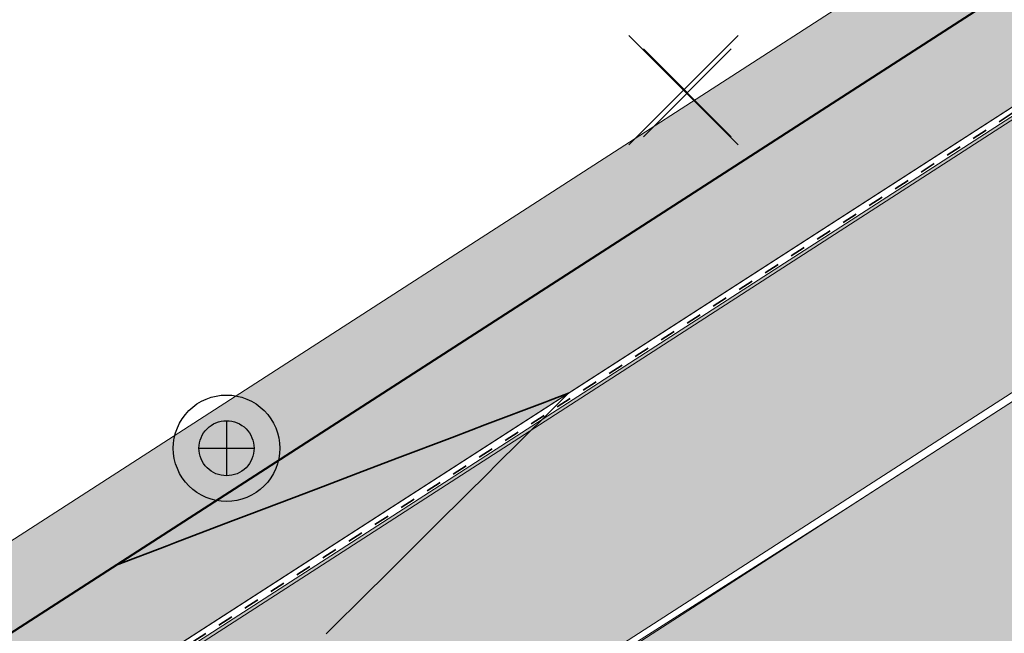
# Model space of a CAD drawing. Header units: metres. Extents: x 538891 to 1080079, y 6588829 to 13178720.
# Tile 599 of 656: x 540105 to 540118, y 6589286 to 6589294. Entities that reach past the tile are written whole.
import ezdxf

# ---------------------------------------------------------------- set-up
doc = ezdxf.new("R2010")
doc.units = ezdxf.units.M
doc.header["$LTSCALE"] = 0.4
doc.linetypes.add('#9_VIA31', pattern=[1, 0.5, -0.5])
doc.layers.add('KOLDE PST', color=7, linetype='Continuous')

# ---------------------------------------------------------------- blocks, each defined once
blk = doc.blocks.new('#9_019061_PP_TL (2D)')
at = {"linetype": 'Continuous', "lineweight": 0, "true_color": 0xadadad}
h = blk.add_hatch(color=253, dxfattribs=at)
edge = h.paths.add_edge_path()
edge.add_line((539477.7626632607, 6589431.943014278), (539486.2567841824, 6589429.807888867))
edge.add_line((539486.2567841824, 6589429.807888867), (539486.1105153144, 6589429.225990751))
edge.add_line((539486.1105153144, 6589429.225990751), (539487.5652606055, 6589428.86031858))
edge.add_line((539487.5652606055, 6589428.86031858), (539487.7115294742, 6589429.442216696))
edge.add_line((539487.7115294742, 6589429.442216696), (539555.6592118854, 6589412.362541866))
edge.add_line((539555.6592118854, 6589412.362541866), (539562.7557662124, 6589410.648743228))
edge.add_line((539562.7557662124, 6589410.648743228), (539566.8068955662, 6589409.679105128))
edge.add_line((539566.8068955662, 6589409.679105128), (539620.1116983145, 6589396.202067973))
edge.add_arc((539619.5969534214, 6589394.166131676), 2.099999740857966, -13.653471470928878, 75.8112727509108, ccw=False)
edge.add_line((539621.6376095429, 6589393.670428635), (539620.7163126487, 6589389.877732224))
edge.add_line((539620.7163126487, 6589389.877732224), (539624.408929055, 6589388.980746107))
edge.add_line((539624.408929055, 6589388.980746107), (539625.312583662, 6589392.700814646))
edge.add_arc((539627.353239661, 6589392.205112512), 2.099999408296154, 75.81124942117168, 166.3465518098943, ccw=False)
edge.add_line((539627.8679853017, 6589394.241048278), (539632.6017820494, 6589393.044203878))
edge.add_line((539632.6017820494, 6589393.044203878), (539643.071860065, 6589390.610996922))
edge.add_line((539643.071860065, 6589390.610996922), (539786.0372070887, 6589354.482079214))
edge.add_line((539786.0372070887, 6589354.482079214), (539792.3012314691, 6589352.918019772))
edge.add_line((539792.3012314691, 6589352.918019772), (539845.3438683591, 6589339.670194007))
edge.add_line((539845.3438683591, 6589339.670194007), (539851.4124813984, 6589338.145976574))
edge.add_line((539851.4124813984, 6589338.145976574), (539860.7490034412, 6589335.851362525))
edge.add_line((539860.7490034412, 6589335.851362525), (539968.6993229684, 6589309.320678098))
edge.add_line((539968.6993229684, 6589309.320678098), (539969.2265677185, 6589309.197134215))
edge.add_line((539969.2265677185, 6589309.197134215), (539974.9736439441, 6589307.850480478))
edge.add_line((539974.9736439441, 6589307.850480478), (539975.8875834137, 6589307.636268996))
edge.add_line((539975.8875834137, 6589307.636268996), (539978.9424721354, 6589306.920423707))
edge.add_line((539978.9424721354, 6589306.920423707), (540047.1253681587, 6589289.910655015))
edge.add_arc((540046.6170546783, 6589287.873103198), 2.100000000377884, -13.970976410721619, 75.99219687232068, ccw=False)
edge.add_line((540048.6549327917, 6589287.366099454), (540047.8150951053, 6589283.990410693))
edge.add_line((540047.8150951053, 6589283.990410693), (540051.5026840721, 6589283.072975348))
edge.add_line((540051.5026840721, 6589283.072975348), (540052.341280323, 6589286.443674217))
edge.add_arc((540054.3791583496, 6589285.936670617), 2.099999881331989, 75.99219364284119, 166.0290268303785, ccw=False)
edge.add_line((540054.8874719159, 6589287.97422229), (540076.8168840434, 6589282.503433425))
edge.add_line((540076.8168840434, 6589282.503433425), (540083.4395259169, 6589280.809379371))
edge.add_line((540083.4395259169, 6589280.809379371), (540088.49419581, 6589279.535390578))
edge.add_arc((540094.4575246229, 6589303.195456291), 24.40000000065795, 255.8536971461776, 302.8232301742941)
edge.add_line((540107.6835194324, 6589282.690991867), (540136.9506649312, 6589301.569178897))
edge.add_arc((540138.0889677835, 6589299.804450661), 2.09999979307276, 48.26669205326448, 122.8232344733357, ccw=False)
edge.add_line((540139.4868626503, 6589301.371578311), (540137.7712634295, 6589305.668443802))
edge.add_line((540137.7712634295, 6589305.668443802), (540106.0573725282, 6589285.212032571))
edge.add_arc((540094.4575246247, 6589303.195456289), 21.39999999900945, 255.8536971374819, 302.82323016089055, ccw=False)
edge.add_line((540089.2273919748, 6589282.444415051), (540083.9478910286, 6589283.775070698))
edge.add_line((540083.9478910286, 6589283.775070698), (540077.6641051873, 6589285.384020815))
edge.add_line((540077.6641051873, 6589285.384020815), (540032.9077782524, 6589296.549500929))
edge.add_line((540032.9077782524, 6589296.549500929), (540019.7003143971, 6589299.844402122))
edge.add_line((540019.7003143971, 6589299.844402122), (539977.3208196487, 6589310.41692758))
edge.add_line((539977.3208196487, 6589310.41692758), (539969.5741785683, 6589312.194941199))
edge.add_line((539969.5741785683, 6589312.194941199), (539852.0794640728, 6589341.071328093))
edge.add_line((539852.0794640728, 6589341.071328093), (539846.1303289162, 6589342.565922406))
edge.add_line((539846.1303289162, 6589342.565922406), (539792.2343076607, 6589356.026887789))
edge.add_line((539792.2343076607, 6589356.026887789), (539786.8255053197, 6589357.3771794))
edge.add_line((539786.8255053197, 6589357.3771794), (539640.031194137, 6589394.473718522))
edge.add_line((539640.031194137, 6589394.473718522), (539632.5402822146, 6589396.193759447))
edge.add_line((539632.5402822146, 6589396.193759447), (539630.8024549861, 6589396.593526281))
edge.add_line((539630.8024549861, 6589396.593526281), (539563.5105163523, 6589413.606926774))
edge.add_line((539563.5105163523, 6589413.606926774), (539555.6179698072, 6589415.466233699))
edge.add_line((539555.6179698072, 6589415.466233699), (539478.485107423, 6589434.854742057))
edge.add_line((539478.485107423, 6589434.854742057), (539477.7626632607, 6589431.943014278))
at = {"linetype": 'Continuous', "lineweight": 0, "true_color": 0xffdf7f}
h = blk.add_hatch(color=41, dxfattribs=at)
edge = h.paths.add_edge_path()
edge.add_line((540083.9959051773, 6589283.866096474), (540089.251831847, 6589282.541382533))
edge.add_arc((540094.4575246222, 6589303.195456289), 21.29999999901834, 255.8536971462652, 302.8232301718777)
edge.add_line((540106.0031676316, 6589285.296067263), (540137.8191059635, 6589305.818302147))
edge.add_line((540137.8191059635, 6589305.818302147), (540139.8208759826, 6589300.80469733))
edge.add_line((540139.8208759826, 6589300.80469733), (540140.3260681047, 6589299.929966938))
edge.add_line((540140.3260681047, 6589299.929966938), (540143.4738570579, 6589302.477656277))
edge.add_line((540143.4738570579, 6589302.477656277), (540142.9381833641, 6589303.405164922))
edge.add_arc((540145.5360448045, 6589304.905535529), 2.999999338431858, 122.82321811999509, 210.0081807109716, ccw=False)
edge.add_line((540143.9098987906, 6589307.426576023), (540145.5981616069, 6589308.515556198))
edge.add_line((540145.5981616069, 6589308.515556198), (540145.707795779, 6589308.599105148))
edge.add_line((540145.707795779, 6589308.599105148), (540142.1975151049, 6589315.181875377))
edge.add_line((540142.1975151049, 6589315.181875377), (540142.0505820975, 6589315.10048517))
edge.add_line((540142.0505820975, 6589315.10048517), (540139.902, 6589313.927))
edge.add_line((540139.902, 6589313.927), (540138.547, 6589314.418))
edge.add_line((540138.547, 6589314.418), (540134.9162657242, 6589312.506830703))
edge.add_line((540134.9162657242, 6589312.506830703), (540135.561, 6589311.282))
edge.add_line((540135.561, 6589311.282), (540136.698940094, 6589308.623853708))
edge.add_arc((540134.8603342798, 6589307.836754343), 1.99999918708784, -57.17678947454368, 23.175562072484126, ccw=False)
edge.add_line((540135.944431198, 6589306.156060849), (540105.2985039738, 6589286.388518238))
edge.add_arc((540094.4575246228, 6589303.195456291), 20.00000000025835, 255.8536971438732, 302.82323016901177, ccw=False)
edge.add_line((540089.5695501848, 6589283.801959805), (540084.2902316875, 6589285.132569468))
edge.add_line((540084.2902316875, 6589285.132569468), (540078.0032806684, 6589286.742313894))
edge.add_line((540078.0032806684, 6589286.742313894), (540077.6886104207, 6589285.480972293))
edge.add_line((540077.6886104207, 6589285.480972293), (540083.9959051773, 6589283.866096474))
at = {"color": 26, "linetype": 'Continuous', "lineweight": 9, "true_color": 0x7f1f00, "flags": 128}
for points in [[(539478.3783714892, 6589434.840327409), (539555.608507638, 6589415.427367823), (539563.5010273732, 6589413.568067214), (539630.7930678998, 6589396.554640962), (539632.5313148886, 6589396.154777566), (539640.0218169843, 6589394.43483074), (539786.8157608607, 6589357.338384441), (539792.2246191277, 6589355.988078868), (539846.1206094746, 6589342.527121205), (539852.0698175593, 6589341.032508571), (539969.5649306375, 6589312.156023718), (539977.311503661, 6589310.378025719), (540019.6906322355, 6589299.805591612), (540032.8980960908, 6589296.510690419), (540077.6543030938, 6589285.345240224), (540083.9380421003, 6589283.736302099), (540089.2176160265, 6589282.405628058, 0.2078616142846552), (540106.079054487, 6589285.178418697), (540137.8949928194, 6589305.700653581)], [(539478.412205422, 6589434.976177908), (539555.6416252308, 6589415.563398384), (539563.5342388, 6589413.704075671), (539630.8259227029, 6589396.690739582), (539632.5627005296, 6589396.29121415), (539640.0546370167, 6589394.570937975), (539786.8498664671, 6589357.474166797), (539792.2585289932, 6589356.123910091), (539846.1546275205, 6589342.662925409), (539852.1035803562, 6589341.168376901), (539969.5972983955, 6589312.292234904), (539977.3441096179, 6589310.514182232), (540019.7245198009, 6589299.9414284), (540032.9319836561, 6589296.646527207), (540077.6886104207, 6589285.480972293), (540083.9725133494, 6589283.871992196), (540089.2518318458, 6589282.541382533, 0.2078616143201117), (540106.0031676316, 6589285.296067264), (540137.8191059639, 6589305.818302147)]]:
    blk.add_lwpolyline(points, format="xyb", dxfattribs=at)
at = {"color": 26, "linetype": '#9_VIA31', "lineweight": 35, "true_color": 0x7f1f00, "flags": 128}
blk.add_lwpolyline([(538967.1483286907, 6589597.119765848), (538965.7734895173, 6589591.531124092), (538963.4364157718, 6589580.668595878, 0.09040084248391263), (538963.1941860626, 6589573.007599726), (538965.8296753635, 6589555.415316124, 0.2761386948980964), (538973.2353764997, 6589546.397497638), (538977.321869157, 6589545.18539376), (538983.1510333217, 6589543.646879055, 0.05419097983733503), (538991.0305051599, 6589542.457839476), (538997.3019925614, 6589542.197423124, -0.05419032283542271), (539002.2450342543, 6589541.451494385), (539020.5147111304, 6589536.629505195), (539037.1212181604, 6589531.450152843, 0.09107514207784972), (539048.3728820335, 6589530.085704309), (539075.1435589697, 6589531.719990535, -0.0767516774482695), (539091.290335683, 6589530.226055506), (539160.9258938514, 6589512.781363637), (539209.5338009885, 6589500.51189191), (539288.5486192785, 6589480.452743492, 0.01912560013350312), (539291.6426194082, 6589479.792093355), (539316.1156700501, 6589475.537682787), (539397.2134255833, 6589455.141470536), (539432.3306023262, 6589446.274454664), (539471.4817875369, 6589436.614109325), (539478.3952884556, 6589434.908252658), (539555.6250664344, 6589415.495383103), (539563.5176330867, 6589413.636071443), (539630.8094953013, 6589396.622690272), (539632.5470077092, 6589396.222995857), (539640.0382270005, 6589394.502884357), (539786.8328136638, 6589357.40627562), (539792.2415740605, 6589356.055994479), (539846.1376184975, 6589342.595023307), (539852.0866989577, 6589341.100442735), (539969.5811145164, 6589312.224129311), (539977.3278066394, 6589310.446103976), (540019.7075760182, 6589299.873510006), (540032.9150398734, 6589296.578608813), (540077.6714567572, 6589285.413106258), (540083.9552777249, 6589283.804147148), (540089.2347239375, 6589282.473505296, 0.2078616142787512), (540106.0411110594, 6589285.23724298), (540137.8570493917, 6589305.759477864)], format="xyb", dxfattribs=at)
at = {"color": 251, "linetype": 'Continuous', "lineweight": 9, "true_color": 0x5b5b5b, "flags": 128}
blk.add_lwpolyline([(539978.9424721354, 6589306.920423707), (540047.1253681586, 6589289.910655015, -0.4140253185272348), (540048.6549327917, 6589287.366099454), (540047.8150951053, 6589283.990410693), (540051.5026840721, 6589283.072975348), (540052.341280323, 6589286.443674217, -0.4144018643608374), (540054.8874719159, 6589287.97422229), (540076.8168840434, 6589282.503433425), (540083.4395259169, 6589280.809379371), (540088.4941958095, 6589279.535390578, 0.2078616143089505), (540107.6835194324, 6589282.690991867), (540136.9506649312, 6589301.569178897, -0.337297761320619), (540139.4868626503, 6589301.371578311), (540137.7712634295, 6589305.668443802), (540106.057372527, 6589285.212032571, -0.2078616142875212), (540089.2273919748, 6589282.444415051), (540083.9478910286, 6589283.775070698), (540077.6641051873, 6589285.384020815), (540032.9077782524, 6589296.549500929), (540019.7003143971, 6589299.844402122)], format="xyb", dxfattribs=at)
at = {"color": 41, "linetype": 'Continuous', "lineweight": 9, "true_color": 0xffdf7f, "flags": 128}
blk.add_lwpolyline([(540083.9959051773, 6589283.866096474), (540089.251831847, 6589282.541382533, 0.2078616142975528), (540106.0031676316, 6589285.296067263), (540137.8191059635, 6589305.818302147), (540139.8208759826, 6589300.80469733), (540140.3260681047, 6589299.929966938), (540143.4738570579, 6589302.477656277), (540142.9381833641, 6589303.405164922, -0.39989535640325), (540143.9098987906, 6589307.426576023), (540145.5981616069, 6589308.515556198), (540145.707795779, 6589308.599105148), (540142.1975151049, 6589315.181875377), (540142.0505820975, 6589315.10048517), (540139.902, 6589313.927), (540138.547, 6589314.418), (540134.9162657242, 6589312.506830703), (540135.561, 6589311.282), (540136.698940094, 6589308.623853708, -0.3657123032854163), (540135.944431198, 6589306.156060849), (540105.2985039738, 6589286.388518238, -0.2078616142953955), (540089.5695501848, 6589283.801959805), (540084.2902316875, 6589285.132569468), (540078.0032806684, 6589286.742313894), (540077.6886104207, 6589285.480972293)], format="xyb", close=True, dxfattribs=at)
at = {"color": 144, "linetype": 'Continuous', "lineweight": 9, "true_color": 0x007299, "flags": 128}
for points in [[(540083.4395259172, 6589280.809379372), (540088.4941958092, 6589279.535390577, 0.2078616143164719), (540107.6835194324, 6589282.690991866), (540136.9506649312, 6589301.569178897, -0.3372977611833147), (540139.4868626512, 6589301.37157831)], [(540083.4168854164, 6589280.711958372), (540088.4697559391, 6589279.438423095, 0.2078616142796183), (540107.7377243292, 6589282.606957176), (540137.004869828, 6589301.485144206, -0.4286786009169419), (540139.8208759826, 6589300.80469733)]]:
    blk.add_lwpolyline(points, format="xyb", dxfattribs=at)
at = {"color": 5, "linetype": 'Continuous', "lineweight": 40, "true_color": 0x0000ff, "flags": 128}
blk.add_lwpolyline([(540090.5453387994, 6589283.581818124, 0.1948492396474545), (540105.2985039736, 6589286.388518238), (540125.2187078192, 6589299.237647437)], format="xyb", dxfattribs=at)
at = {"color": 5, "linetype": 'Continuous', "lineweight": 35, "true_color": 0x0000ff, "flags": 128}
blk.add_lwpolyline([(540109.1178037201, 6589286.213266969), (540109.6718027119, 6589286.763945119), (540109.8428897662, 6589286.934006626), (540110.4485001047, 6589287.535986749), (540110.5679758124, 6589287.654746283), (540111.2251974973, 6589288.308028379), (540111.2930618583, 6589288.37548594), (540112.00189489, 6589289.080070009), (540112.0181479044, 6589289.096225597), (540112.246485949, 6589289.323194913), (540111.9878574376, 6589289.224854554), (540111.945553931, 6589289.208769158), (540111.1665842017, 6589288.912575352), (540110.9899461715, 6589288.84541088), (540110.7442231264, 6589288.751977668), (540110.0343384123, 6589288.482052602), (540109.5240377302, 6589288.288016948), (540109.078730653, 6589288.118694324), (540108.7027644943, 6589287.975737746), (540108.1231228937, 6589287.755336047), (540107.8814912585, 6589287.663458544), (540107.1675151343, 6589287.391977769), (540107.0602180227, 6589287.351179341), (540106.4042418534, 6589287.101752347)], dxfattribs=at)
blk = doc.blocks.new('KOLDE PST TL')
at = {"color": 7}
blk.add_blockref('#9_019061_PP_TL (2D)', (0, 0), dxfattribs=at)
blk = doc.blocks.new('#13_Kolde pst HP -xref$0$likvideeritav')
at = {"color": 1, "linetype": 'Continuous', "lineweight": 25, "true_color": 0xff0000}
for p, q in [((0.7071067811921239, -0.7071067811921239), (-0.7071067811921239, 0.7071067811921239)), ((0.7071067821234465, 0.7071067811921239), (-0.7071067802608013, -0.7071067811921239))]:
    blk.add_line(p, q, dxfattribs=at)
blk = doc.blocks.new('#13_KOLDE TAIM (2D)')
at = {"linetype": 'Continuous', "lineweight": 0, "true_color": 0xc4f877}
h = blk.add_hatch(color=71, dxfattribs=at)
edge = h.paths.add_edge_path()
edge.add_line((540091.034362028, 6589286.033522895), (540090.5453388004, 6589283.581818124))
edge.add_arc((540094.4575246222, 6589303.19545629), 19.99999999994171, 258.7196811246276, 302.8232301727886)
edge.add_line((540105.2985039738, 6589286.388518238), (540125.2187078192, 6589299.237647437))
edge.add_line((540125.2187078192, 6589299.237647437), (540123.8635853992, 6589301.338514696))
edge.add_line((540123.8635853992, 6589301.338514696), (540127.6451464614, 6589303.777735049))
edge.add_line((540127.6451464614, 6589303.777735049), (540129.000268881, 6589301.676867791))
edge.add_line((540129.000268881, 6589301.676867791), (540135.944431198, 6589306.156060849))
edge.add_arc((540134.8603342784, 6589307.836754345), 1.999999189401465, 302.8232105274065, 383.1755620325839)
edge.add_line((540136.698940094, 6589308.623853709), (540135.561, 6589311.282))
edge.add_line((540135.561, 6589311.282), (540134.916265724, 6589312.506830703))
edge.add_line((540134.916265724, 6589312.506830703), (540134.0313732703, 6589312.041035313))
edge.add_line((540134.0313732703, 6589312.041035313), (540134.657455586, 6589310.851638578))
edge.add_line((540134.657455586, 6589310.851638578), (540135.7796366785, 6589308.230304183))
edge.add_arc((540134.8603337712, 6589307.836754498), 0.9999995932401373, -57.176789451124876, 23.175562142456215, ccw=False)
edge.add_line((540135.4023822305, 6589306.996407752), (540130.4584084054, 6589303.807396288))
edge.add_line((540130.4584084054, 6589303.807396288), (540129.1657736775, 6589303.265134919))
edge.add_line((540129.1657736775, 6589303.265134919), (540127.9434443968, 6589305.160130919))
edge.add_line((540127.9434443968, 6589305.160130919), (540122.4811895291, 6589301.636812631))
edge.add_line((540122.4811895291, 6589301.636812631), (540123.836311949, 6589299.535945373))
edge.add_line((540123.836311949, 6589299.535945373), (540104.7564550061, 6589287.22886514))
edge.add_arc((540094.457524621, 6589303.195456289), 18.9999999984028, 261.7366424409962, 302.8232301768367, ccw=False)
edge.add_line((540091.7267811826, 6589284.392716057), (540092.2058211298, 6589286.794369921))
edge.add_line((540092.2058211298, 6589286.794369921), (540091.2724341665, 6589287.004945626))
edge.add_line((540091.2724341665, 6589287.004945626), (540091.034362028, 6589286.033522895))
blk.add_hatch(color=71, dxfattribs=at).paths.add_polyline_path([(540140.3223931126, 6589299.926992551), (540139.6343005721, 6589301.074074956), (540139.155835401, 6589301.496134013), (540138.558719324, 6589301.74850119), (540138.0824800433, 6589301.804439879), (540137.6232770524, 6589301.749477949), (540137.1380599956, 6589301.563931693), (540115.8528205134, 6589287.841437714), (540106.135984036, 6589281.65796373), (540104.1926154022, 6589280.712618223), (540102.6746394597, 6589280.114532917), (540101.7576275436, 6589279.808312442), (540099.9660612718, 6589279.322751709), (540099.1000666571, 6589279.139338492), (540096.6611851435, 6589278.794762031), (540095.4380122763, 6589278.715083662), (540093.2344718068, 6589278.72600305), (540091.597527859, 6589278.862959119), (540090.2913811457, 6589279.052274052), (540089.0216832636, 6589279.306094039), (540083.4168854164, 6589280.711958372), (540083.2458730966, 6589279.96921358), (540083.1693945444, 6589279.222227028), (540083.2964781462, 6589278.224303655), (540083.6314978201, 6589277.376547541), (540084.307452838, 6589276.472673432), (540085.0850292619, 6589275.876651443), (540085.9303806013, 6589275.512660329), (540087.0085177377, 6589275.318426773), (540088.5341397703, 6589275.136676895), (540090.7406744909, 6589274.995501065), (540092.8668121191, 6589274.994208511), (540095.1641064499, 6589275.141449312), (540097.59843541, 6589275.468219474), (540101.1628695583, 6589276.290371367), (540105.7154792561, 6589278.051996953), (540111.5810349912, 6589281.492959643), (540134.9825078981, 6589295.968434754), (540136.9907147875, 6589297.337332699)])
at = {"color": 71, "linetype": 'Continuous', "lineweight": 5, "true_color": 0xc4f877, "flags": 128}
blk.add_lwpolyline([(540091.034362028, 6589286.033522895), (540090.5453387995, 6589283.581818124, 0.1948492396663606), (540105.2985039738, 6589286.388518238), (540125.2187078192, 6589299.237647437), (540123.8635853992, 6589301.338514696), (540127.6451464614, 6589303.777735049), (540129.000268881, 6589301.676867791), (540135.944431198, 6589306.156060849, 0.365712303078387), (540136.698940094, 6589308.623853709), (540135.561, 6589311.282), (540134.916265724, 6589312.506830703), (540134.0313732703, 6589312.041035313), (540134.657455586, 6589310.851638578), (540135.7796366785, 6589308.230304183, -0.3657123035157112), (540135.4023822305, 6589306.996407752), (540130.4584084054, 6589303.807396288), (540129.1657736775, 6589303.265134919), (540127.9434443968, 6589305.160130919), (540122.4811895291, 6589301.636812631), (540123.836311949, 6589299.535945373), (540104.7564550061, 6589287.22886514, -0.1812196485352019), (540091.7267811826, 6589284.392716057), (540092.2058211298, 6589286.794369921), (540091.2724341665, 6589287.004945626)], format="xyb", close=True, dxfattribs=at)
blk.add_lwpolyline([(540137.1380599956, 6589301.563931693), (540115.8528205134, 6589287.841437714), (540106.135984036, 6589281.65796373), (540104.1926154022, 6589280.712618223), (540102.6746394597, 6589280.114532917), (540101.7576275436, 6589279.808312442), (540099.9660612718, 6589279.322751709), (540099.1000666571, 6589279.139338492), (540096.6611851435, 6589278.794762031), (540095.4380122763, 6589278.715083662), (540093.2344718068, 6589278.72600305), (540091.597527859, 6589278.862959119), (540090.2913811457, 6589279.052274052), (540089.0216832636, 6589279.306094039), (540083.4168854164, 6589280.711958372), (540083.2458730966, 6589279.96921358), (540083.1693945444, 6589279.222227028), (540083.2964781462, 6589278.224303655)], dxfattribs=at)
at = {"color": 1, "true_color": 0xff0000}
blk.add_blockref('#13_Kolde pst HP -xref$0$likvideeritav', (540113.7326420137, 6589293.23875842), dxfattribs=at)
blk = doc.blocks.new('Kolde pst Taim')
at = {"color": 13, "true_color": 0xff4646}
blk.add_blockref('#13_KOLDE TAIM (2D)', (0, 0), dxfattribs=at)
blk = doc.blocks.new('#15_019061_PP_ELV-4-01_v01_Puhas$0$A$C2D7D09D12')
at = {"color": 1, "linetype": 'Continuous', "lineweight": 25, "true_color": 0xff0000}
for p, q in [((0.0353555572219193, 0.03535634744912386), (1.170666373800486, 1.170667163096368)), ((0.03535555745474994, 1.170667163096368), (1.170666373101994, 0.03535634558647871))]:
    blk.add_line(p, q, dxfattribs=at)
blk = doc.blocks.new('#15_Kolde pst ELV-3 (2D)')
at = {"color": 1, "linetype": 'Continuous', "lineweight": 25, "true_color": 0xff0000}
for p, q in [((540107.8286246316, 6589288.967926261), (540107.8286246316, 6589288.256085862)), ((540107.472704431, 6589288.612006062), (540108.1845448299, 6589288.612006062))]:
    blk.add_line(p, q, dxfattribs=at)
at = {"color": 1, "linetype": 'Continuous', "lineweight": 25, "true_color": 0xff0000, "flags": 128}
for points in [[(540108.5163520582, 6589288.612006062), (540108.5130404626, 6589288.544596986), (540108.5031375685, 6589288.477837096), (540108.486738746, 6589288.412369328), (540108.4640019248, 6589288.348824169), (540108.435146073, 6589288.287813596), (540108.4004490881, 6589288.229925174), (540108.3602451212, 6589288.1757164), (540108.3149213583, 6589288.125709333), (540108.264914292, 6589288.08038557), (540108.2107055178, 6589288.040181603), (540108.1528170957, 6589288.005484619), (540108.0918065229, 6589287.976628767), (540108.0282613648, 6589287.953891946), (540107.9627935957, 6589287.937493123), (540107.8960337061, 6589287.927590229), (540107.8286246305, 6589287.924278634), (540107.7612155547, 6589287.927590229), (540107.6944556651, 6589287.937493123), (540107.6289878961, 6589287.953891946), (540107.5654427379, 6589287.976628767), (540107.5044321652, 6589288.005484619), (540107.4465437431, 6589288.040181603), (540107.3923349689, 6589288.08038557), (540107.3423279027, 6589288.125709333), (540107.2970041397, 6589288.1757164), (540107.2568001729, 6589288.229925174), (540107.2221031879, 6589288.287813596), (540107.1932473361, 6589288.348824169), (540107.1705105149, 6589288.412369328), (540107.1541116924, 6589288.477837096), (540107.1442087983, 6589288.544596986), (540107.1408972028, 6589288.612006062), (540107.1442087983, 6589288.679415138), (540107.1541116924, 6589288.746175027), (540107.1705105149, 6589288.811642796), (540107.1932473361, 6589288.875187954), (540107.2221031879, 6589288.936198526), (540107.2568001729, 6589288.994086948), (540107.2970041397, 6589289.048295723), (540107.3423279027, 6589289.09830279), (540107.3923349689, 6589289.143626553), (540107.4465437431, 6589289.18383052), (540107.5044321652, 6589289.218527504), (540107.5654427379, 6589289.247383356), (540107.6289878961, 6589289.270120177), (540107.6944556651, 6589289.286519), (540107.7612155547, 6589289.296421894), (540107.8286246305, 6589289.299733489), (540107.8960337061, 6589289.296421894), (540107.9627935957, 6589289.286519), (540108.0282613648, 6589289.270120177), (540108.0918065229, 6589289.247383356), (540108.1528170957, 6589289.218527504), (540108.2107055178, 6589289.18383052), (540108.264914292, 6589289.143626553), (540108.3149213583, 6589289.09830279), (540108.3602451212, 6589289.048295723), (540108.4004490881, 6589288.994086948), (540108.435146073, 6589288.936198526), (540108.4640019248, 6589288.875187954), (540108.486738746, 6589288.811642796), (540108.5031375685, 6589288.746175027), (540108.5130404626, 6589288.679415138)], [(540108.5163520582, 6589288.612006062), (540108.5130404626, 6589288.544596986), (540108.5031375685, 6589288.477837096), (540108.486738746, 6589288.412369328), (540108.4640019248, 6589288.348824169), (540108.435146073, 6589288.287813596), (540108.4004490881, 6589288.229925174), (540108.3602451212, 6589288.1757164), (540108.3149213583, 6589288.125709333), (540108.264914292, 6589288.08038557), (540108.2107055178, 6589288.040181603), (540108.1528170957, 6589288.005484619), (540108.0918065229, 6589287.976628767), (540108.0282613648, 6589287.953891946), (540107.9627935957, 6589287.937493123), (540107.8960337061, 6589287.927590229), (540107.8286246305, 6589287.924278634), (540107.7612155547, 6589287.927590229), (540107.6944556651, 6589287.937493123), (540107.6289878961, 6589287.953891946), (540107.5654427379, 6589287.976628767), (540107.5044321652, 6589288.005484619), (540107.4465437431, 6589288.040181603), (540107.3923349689, 6589288.08038557), (540107.3423279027, 6589288.125709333), (540107.2970041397, 6589288.1757164), (540107.2568001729, 6589288.229925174), (540107.2221031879, 6589288.287813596), (540107.1932473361, 6589288.348824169), (540107.1705105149, 6589288.412369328), (540107.1541116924, 6589288.477837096), (540107.1442087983, 6589288.544596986), (540107.1408972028, 6589288.612006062), (540107.1442087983, 6589288.679415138), (540107.1541116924, 6589288.746175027), (540107.1705105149, 6589288.811642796), (540107.1932473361, 6589288.875187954), (540107.2221031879, 6589288.936198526), (540107.2568001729, 6589288.994086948), (540107.2970041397, 6589289.048295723), (540107.3423279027, 6589289.09830279), (540107.3923349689, 6589289.143626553), (540107.4465437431, 6589289.18383052), (540107.5044321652, 6589289.218527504), (540107.5654427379, 6589289.247383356), (540107.6289878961, 6589289.270120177), (540107.6944556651, 6589289.286519), (540107.7612155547, 6589289.296421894), (540107.8286246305, 6589289.299733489), (540107.8960337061, 6589289.296421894), (540107.9627935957, 6589289.286519), (540108.0282613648, 6589289.270120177), (540108.0918065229, 6589289.247383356), (540108.1528170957, 6589289.218527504), (540108.2107055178, 6589289.18383052), (540108.264914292, 6589289.143626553), (540108.3149213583, 6589289.09830279), (540108.3602451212, 6589289.048295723), (540108.4004490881, 6589288.994086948), (540108.435146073, 6589288.936198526), (540108.4640019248, 6589288.875187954), (540108.486738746, 6589288.811642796), (540108.5031375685, 6589288.746175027), (540108.5130404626, 6589288.679415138)], [(540108.1845448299, 6589288.612006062), (540108.1828309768, 6589288.577119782), (540108.177705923, 6589288.542569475), (540108.1692190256, 6589288.508687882), (540108.1574520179, 6589288.475801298), (540108.1425182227, 6589288.444226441), (540108.1245614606, 6589288.414267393), (540108.1037546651, 6589288.386212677), (540108.080298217, 6589288.360332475), (540108.0544180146, 6589288.336876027), (540108.0263632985, 6589288.316069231), (540107.996404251, 6589288.29811247), (540107.964829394, 6589288.283178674), (540107.9319428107, 6589288.271411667), (540107.8980612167, 6589288.262924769), (540107.8635109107, 6589288.257799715), (540107.8286246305, 6589288.256085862), (540107.7937383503, 6589288.257799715), (540107.7591880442, 6589288.262924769), (540107.7253064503, 6589288.271411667), (540107.6924198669, 6589288.283178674), (540107.66084501, 6589288.29811247), (540107.6308859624, 6589288.316069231), (540107.6028312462, 6589288.336876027), (540107.5769510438, 6589288.360332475), (540107.5534945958, 6589288.386212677), (540107.5326878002, 6589288.414267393), (540107.5147310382, 6589288.444226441), (540107.499797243, 6589288.475801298), (540107.4880302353, 6589288.508687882), (540107.479543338, 6589288.542569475), (540107.474418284, 6589288.577119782), (540107.472704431, 6589288.612006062), (540107.474418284, 6589288.646892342), (540107.479543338, 6589288.681442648), (540107.4880302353, 6589288.715324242), (540107.499797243, 6589288.748210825), (540107.5147310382, 6589288.779785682), (540107.5326878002, 6589288.80974473), (540107.5534945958, 6589288.837799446), (540107.5769510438, 6589288.863679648), (540107.6028312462, 6589288.887136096), (540107.6308859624, 6589288.907942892), (540107.66084501, 6589288.925899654), (540107.6924198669, 6589288.940833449), (540107.7253064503, 6589288.952600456), (540107.7591880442, 6589288.961087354), (540107.7937383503, 6589288.966212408), (540107.8286246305, 6589288.967926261), (540107.8635109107, 6589288.966212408), (540107.8980612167, 6589288.961087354), (540107.9319428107, 6589288.952600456), (540107.964829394, 6589288.940833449), (540107.996404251, 6589288.925899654), (540108.0263632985, 6589288.907942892), (540108.0544180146, 6589288.887136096), (540108.080298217, 6589288.863679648), (540108.1037546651, 6589288.837799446), (540108.1245614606, 6589288.80974473), (540108.1425182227, 6589288.779785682), (540108.1574520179, 6589288.748210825), (540108.1692190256, 6589288.715324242), (540108.177705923, 6589288.681442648), (540108.1828309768, 6589288.646892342)], [(540108.1845448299, 6589288.612006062), (540108.1828309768, 6589288.577119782), (540108.177705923, 6589288.542569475), (540108.1692190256, 6589288.508687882), (540108.1574520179, 6589288.475801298), (540108.1425182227, 6589288.444226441), (540108.1245614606, 6589288.414267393), (540108.1037546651, 6589288.386212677), (540108.080298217, 6589288.360332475), (540108.0544180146, 6589288.336876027), (540108.0263632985, 6589288.316069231), (540107.996404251, 6589288.29811247), (540107.964829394, 6589288.283178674), (540107.9319428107, 6589288.271411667), (540107.8980612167, 6589288.262924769), (540107.8635109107, 6589288.257799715), (540107.8286246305, 6589288.256085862), (540107.7937383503, 6589288.257799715), (540107.7591880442, 6589288.262924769), (540107.7253064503, 6589288.271411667), (540107.6924198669, 6589288.283178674), (540107.66084501, 6589288.29811247), (540107.6308859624, 6589288.316069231), (540107.6028312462, 6589288.336876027), (540107.5769510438, 6589288.360332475), (540107.5534945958, 6589288.386212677), (540107.5326878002, 6589288.414267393), (540107.5147310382, 6589288.444226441), (540107.499797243, 6589288.475801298), (540107.4880302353, 6589288.508687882), (540107.479543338, 6589288.542569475), (540107.474418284, 6589288.577119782), (540107.472704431, 6589288.612006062), (540107.474418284, 6589288.646892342), (540107.479543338, 6589288.681442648), (540107.4880302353, 6589288.715324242), (540107.499797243, 6589288.748210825), (540107.5147310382, 6589288.779785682), (540107.5326878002, 6589288.80974473), (540107.5534945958, 6589288.837799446), (540107.5769510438, 6589288.863679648), (540107.6028312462, 6589288.887136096), (540107.6308859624, 6589288.907942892), (540107.66084501, 6589288.925899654), (540107.6924198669, 6589288.940833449), (540107.7253064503, 6589288.952600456), (540107.7591880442, 6589288.961087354), (540107.7937383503, 6589288.966212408), (540107.8286246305, 6589288.967926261), (540107.8635109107, 6589288.966212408), (540107.8980612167, 6589288.961087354), (540107.9319428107, 6589288.952600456), (540107.964829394, 6589288.940833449), (540107.996404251, 6589288.925899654), (540108.0263632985, 6589288.907942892), (540108.0544180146, 6589288.887136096), (540108.080298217, 6589288.863679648), (540108.1037546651, 6589288.837799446), (540108.1245614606, 6589288.80974473), (540108.1425182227, 6589288.779785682), (540108.1574520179, 6589288.748210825), (540108.1692190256, 6589288.715324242), (540108.177705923, 6589288.681442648), (540108.1828309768, 6589288.646892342)]]:
    blk.add_lwpolyline(points, close=True, dxfattribs=at)
at = {"color": 7}
blk.add_blockref('#15_019061_PP_ELV-4-01_v01_Puhas$0$A$C2D7D09D12', (540113.1800950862, 6589292.601373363), dxfattribs=at)
blk = doc.blocks.new('Kolde pst EL')
at = {"color": 13, "true_color": 0xff4646}
blk.add_blockref('#15_Kolde pst ELV-3 (2D)', (0, 0), dxfattribs=at)

msp = doc.modelspace()

# ---------------------------------------------------------------- block references
at = {"layer": 'KOLDE PST', "color": 7}
for name in ['KOLDE PST TL', 'Kolde pst Taim', 'Kolde pst EL']:
    msp.add_blockref(name, (0, 0), dxfattribs=at)

doc.saveas('drawing.dxf')
